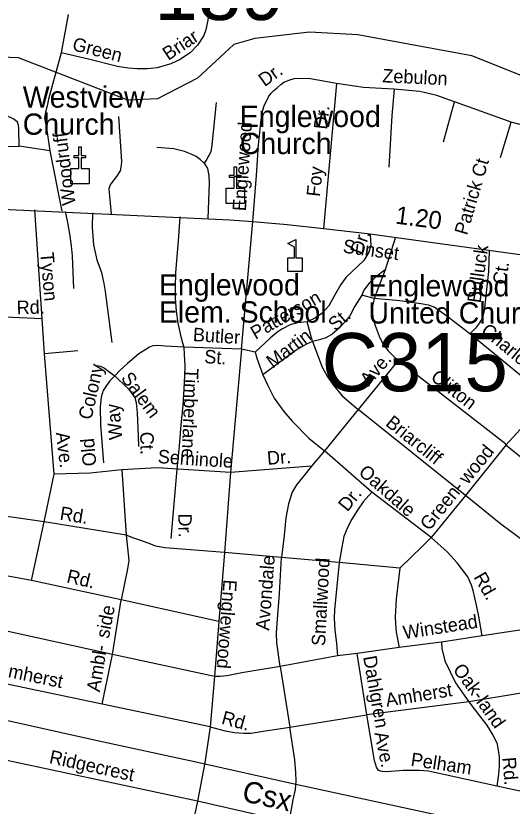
# Model space of a CAD drawing. Extents: x 2220236 to 2384410, y 720751 to 894131.
# Drawn here: x 2341238 to 2344734, y 803394 to 808960 of the extents above; entities that cross this region are included whole.
import ezdxf

# ---------------------------------------------------------------- set-up
doc = ezdxf.new("R2010")
doc.units = 0
doc.layers.add('Default', color=7, linetype='Continuous')

msp = doc.modelspace()

# ---------------------------------------------------------------- linework, layer by layer
at = {"layer": 'Default'}
for p, q in [((2341606.6, 808969.1), (2341557.9, 808698.6)), ((2343497.7, 808482.1), (2343298.9, 808517.5)), ((2343497.7, 808482.1), (2343404.6, 807462.1)), ((2344250, 808072.6), (2344327.4, 808354.9)), ((2344652, 807961.3), (2344727.2, 808211.2)), ((2341478.2, 808007.9), (2341261.7, 808041.3)), ((2341478.2, 808007.9), (2341563.2, 807584.1)), ((2341424.4, 806825.8), (2341371.6, 807592.9)), ((2342828.5, 806612.6), (2342907, 807512.4)), ((2343909.7, 807394.3), (2343839.4, 807170.7)), ((2343839.4, 807170.7), (2343761.9, 806969.9)), ((2343761.9, 806969.9), (2343675.6, 806992.8)), ((2341424.4, 806825.8), (2341098.3, 806839.9)), ((2341441.4, 806580), (2341424.4, 806825.8)), ((2343327.7, 806666.6), (2343290.1, 806804.1)), ((2344985.9, 806266.7), (2344436.6, 806720.1)), ((2341675.1, 806600.8), (2341441.4, 806580)), ((2342828.5, 806612.6), (2342420.5, 806626.3)), ((2342828.5, 806612.6), (2342750.9, 805744.1)), ((2342924.8, 806592), (2342828.5, 806612.6)), ((2341507.5, 805731.2), (2341441.4, 806580)), ((2343931.1, 806532), (2343649.4, 806186.8)), ((2344985.9, 806266.7), (2344689.9, 805935.3)), ((2343649.4, 806186.8), (2343413, 805896)), ((2344404.4, 805582.1), (2343649.4, 806186.8)), ((2344689.9, 805935.3), (2344404.4, 805582.1)), ((2343413, 805896), (2343320.3, 805789)), ((2343744.4, 805606), (2343413, 805896)), ((2341985, 805762.9), (2342014.6, 805303.5)), ((2343320.3, 805789), (2342750.9, 805744.1)), ((2341437.5, 805396.4), (2341507.5, 805731.2)), ((2342750.9, 805744.1), (2342707.7, 805179.7)), ((2344162, 805285.3), (2343744.4, 805606)), ((2344404.4, 805582.1), (2344162, 805285.3)), ((2341437.5, 805396.4), (2340676.4, 805503.1)), ((2341349.6, 804984.6), (2341437.5, 805396.4)), ((2342014.6, 805303.5), (2341437.5, 805396.4)), ((2342707.7, 805179.7), (2342668.4, 804693.6)), ((2343110.1, 805144.5), (2342707.7, 805179.7)), ((2343516.3, 805109.5), (2343110.1, 805144.5)), ((2343942.7, 805070.7), (2343516.3, 805109.5)), ((2341980, 804847.1), (2341349.6, 804984.6)), ((2341920.1, 804461.7), (2341980, 804847.1)), ((2342668.4, 804693.6), (2341980, 804847.1)), ((2341920.1, 804461.7), (2340746, 804720.3)), ((2342668.4, 804693.6), (2342638.4, 804307.7)), ((2345229.3, 804702), (2344521.6, 804593.5)), ((2344521.6, 804593.5), (2344236.9, 804548.5)), ((2344236.9, 804548.5), (2343937.4, 804512.8)), ((2343937.4, 804512.8), (2343641.9, 804469.1)), ((2341847.4, 804111.7), (2341920.1, 804461.7)), ((2342638.4, 804307.7), (2341920.1, 804461.7)), ((2343504.3, 804453.5), (2343101.1, 804377)), ((2343641.9, 804469.1), (2343504.3, 804453.5)), ((2343711.1, 804038.2), (2343641.9, 804469.1)), ((2343101.1, 804377), (2343167.8, 803950.8)), ((2341847.4, 804111.7), (2340779.2, 804338.5)), ((2342638.4, 804307.7), (2342605.9, 803953.4)), ((2342605.9, 803953.4), (2341847.4, 804111.7)), ((2344429.2, 804129.5), (2343711.1, 804038.2)), ((2343167.8, 803950.8), (2343711.1, 804038.2)), ((2342518.1, 803429.1), (2340877.9, 803778.4)), ((2344941.5, 803467.2), (2344624.8, 803535.5)), ((2342518.1, 803429.1), (2342433.1, 803030.8)), ((2343163.5, 803280.6), (2342518.1, 803429.1))]:
    msp.add_line(p, q, dxfattribs=at)
for points in [[(2342594.9, 809081.1), (2342599.8, 809009.1), (2342590.7, 808929.1), (2342575.5, 808860.8), (2342562.1, 808820.7), (2342516.9, 808752.2), (2342469.5, 808701.6), (2342396.1, 808652.8), (2342330.5, 808621.9), (2342232.9, 808592.9), (2342166.9, 808586), (2342093, 808587.2), (2342029.1, 808590.4), (2341954.9, 808603.6), (2341750.3, 808655.1), (2341557.9, 808698.6)], [(2345461.4, 808273.2), (2344448.4, 808678.2), (2343647.5, 808825.9), (2343305.4, 808844.8), (2342922.4, 808799.6), (2342773.3, 808757.5), (2342517.4, 808520.6), (2342236.3, 808374.5), (2342028.4, 808366), (2341258.4, 808662.7), (2340941.4, 808676)], [(2341557.9, 808698.6), (2341467.9, 808373.8), (2341458.4, 808325.6), (2341446.8, 808281.5), (2341441.5, 808241.5), (2341456.4, 808153.7), (2341478.2, 808007.9)], [(2342907, 807512.4), (2342933.8, 807835.5), (2342947.5, 808051.2), (2342966.3, 808227.5), (2342977.7, 808295.1), (2342986.6, 808324.7), (2343017.6, 808388.3), (2343036.5, 808414), (2343055.3, 808432.8), (2343079.2, 808453.4), (2343104.9, 808475.6), (2343126.9, 808493.3), (2343175.5, 808512.3), (2343200.6, 808518), (2343218.8, 808521.2), (2343298.9, 808517.5)], [(2343903.6, 808442.9), (2343898.5, 808443.1), (2343686.4, 808455.1), (2343497.7, 808482.1)], [(2343903.6, 808442.9), (2343886.5, 808254.8), (2343864.3, 807893.7)], [(2344327.4, 808354.9), (2344202.6, 808398.7), (2344082.4, 808426.9), (2343903.6, 808442.9)], [(2342649.6, 808348.1), (2342619.3, 808051.7), (2342611.9, 808001.6), (2342584.5, 807949.2), (2342564.8, 807921)], [(2344727.2, 808211.2), (2344335.2, 808352.2), (2344327.4, 808354.9)], [(2341261.7, 808041.3), (2341260.4, 808167.3), (2341258.1, 808189.2), (2341249.8, 808211.3), (2341223.6, 808230.8), (2341054.6, 808312.7), (2341018.7, 808304.3), (2341005.1, 808280.1), (2341003.6, 808238.2), (2341007.4, 808092.3), (2341013.7, 808064.4), (2341032, 808042.7), (2341064, 808037), (2341261.7, 808041.3)], [(2341961.1, 808249.7), (2341982.8, 807934.1), (2341981.3, 807908), (2341973.7, 807868.1), (2341948.2, 807827.6), (2341920.7, 807795.5), (2341902.9, 807769.1), (2341893.3, 807741.1), (2341908.8, 807564)], [(2345000.3, 807248.4), (2345046.2, 807667.8), (2345110.4, 808061.8), (2345110, 808079.6), (2345101.8, 808105.6), (2345089.5, 808121.3), (2344975.2, 808144.5), (2344727.2, 808211.2)], [(2342564.8, 807921), (2342536.5, 807948.7), (2342508.3, 807968.3), (2342472.1, 807985.9), (2342426, 808003.4), (2342351.8, 808022.6), (2342231.7, 808033.1)], [(2342564.8, 807921), (2342589.4, 807883.4), (2342598, 807833.5), (2342600.4, 807783.6), (2342591.7, 807531.3)], [(2340486.7, 807629.8), (2342745, 807523.7), (2342907, 807512.4), (2343149.5, 807491.1), (2343404.6, 807462.1), (2343714.1, 807426.7), (2345129.8, 807232.1), (2345977.7, 807154.8)], [(2341587.1, 807582.8), (2341602.2, 807503.6), (2341617.1, 807423.9), (2341628.1, 807339.9), (2341635, 807270.2), (2341643.7, 807040.3)], [(2341778.7, 807572.8), (2341776.5, 807469.9), (2341785.9, 807346), (2341809.2, 807242.3), (2341842.2, 807152.6), (2341859.2, 807074.9), (2341867.9, 807019), (2341915.3, 806659.8)], [(2342393, 807543), (2342383.1, 807405.3), (2342363.5, 807149.6), (2342359.6, 807047.3), (2342359.6, 806970.6), (2342367.4, 806880.1), (2342379.2, 806795.5), (2342398.9, 806710.9), (2342412.6, 806655.8), (2342420.5, 806626.3)], [(2343733.8, 807418.1), (2343739.5, 807344), (2343724, 807295.3), (2343688.8, 807236.8), (2343564.1, 807119.5), (2343526.9, 807066.9), (2343481.8, 806990.4), (2343442.7, 806918), (2343393.3, 806863.4), (2343347.7, 806832.9), (2343290.1, 806804.1)], [(2344570.6, 807305), (2344566.4, 807160.3), (2344536.7, 806881.3), (2344521.4, 806829), (2344503.7, 806796.9), (2344474.2, 806760.5), (2344436.6, 806720.1)], [(2343839.4, 807170.7), (2343772, 807119.9), (2343726.5, 807077.3), (2343689.3, 807028.9), (2343675.6, 806992.8)], [(2343675.6, 806992.8), (2343626.7, 806916.1), (2343589.4, 806847.8), (2343559.8, 806809.4), (2343518.5, 806763.1), (2343464.9, 806716.2), (2343421.3, 806691.9), (2343377.5, 806677.3), (2343327.7, 806666.6)], [(2343761.9, 806969.9), (2343746.6, 806903.6), (2343753.5, 806837.7), (2343768.2, 806778), (2343797, 806704.4), (2343819.6, 806654.7), (2343860.2, 806601.1), (2343892.6, 806567.4), (2343931.1, 806532)], [(2344436.6, 806720.1), (2344273.3, 806844.1), (2344184.4, 806908.9), (2344144.4, 806922.5), (2344090.2, 806931.9), (2343942.1, 806952), (2343761.9, 806969.9)], [(2343290.1, 806804.1), (2343222.1, 806797.4), (2343170.3, 806782.9), (2343116.6, 806756), (2343084.9, 806737.7), (2343031.5, 806693.1), (2342924.8, 806592)], [(2343327.7, 806666.6), (2343285.8, 806648.1), (2343220.4, 806609.4), (2343151, 806560.6), (2342978.6, 806430.5)], [(2343327.7, 806666.6), (2343395.9, 806485.5), (2343430.5, 806421.9), (2343471.4, 806362.6), (2343536.2, 806283.4), (2343649.4, 806186.8)], [(2342420.5, 806626.3), (2342290.7, 806634.2), (2342239.6, 806638.1), (2342204.2, 806636.2), (2342180.7, 806626.3), (2342153.1, 806610.6), (2342105.9, 806579.1), (2342025.3, 806512.2), (2341970.3, 806463.1), (2341934.9, 806425.7)], [(2342420.5, 806626.3), (2342424.4, 806573.2), (2342428.4, 806498.5), (2342426.4, 806423.7), (2342420.5, 806333.2), (2342414.6, 806215.2), (2342400.8, 806079.5), (2342388.1, 805930.9), (2342372.3, 805767.7), (2342330.1, 805278.8)], [(2342924.8, 806592), (2342935.3, 806550), (2342978.6, 806430.5)], [(2341808.1, 806497.5), (2341833.7, 806491.6), (2341863.2, 806477.8), (2341894.6, 806454.2), (2341934.9, 806425.7)], [(2344689.9, 805935.3), (2344690, 805943.3), (2343931.1, 806532)], [(2342978.6, 806430.5), (2343013.4, 806357.1), (2343058.5, 806267.7), (2343125.7, 806174.4), (2343184.6, 806105.2), (2343301.8, 805986.7), (2343413, 805896)], [(2341934.9, 806425.7), (2341900.5, 806389.3), (2341876.9, 806355.9), (2341853.3, 806320.4), (2341839.6, 806275.2), (2341831.7, 806206.3), (2341833.7, 806076.5), (2341855.3, 805812.9)], [(2342105, 805927), (2342103, 805999.8), (2342095.1, 806163.1), (2342087.3, 806233.9), (2342079.4, 806269.3), (2342059.7, 806298.8), (2342036.2, 806328.3), (2341996.8, 806365.7), (2341965.4, 806393.2), (2341934.9, 806425.7)], [(2331380.2, 806148.5), (2332089.7, 805986.2), (2332785.1, 805833.7), (2333023.7, 805785.1), (2333486.9, 805676.6), (2334090.2, 805538), (2335080.6, 805321.9), (2335954.5, 805132.5), (2336758.3, 804964.2), (2337494, 804803.2), (2338191.7, 804647.6), (2339171.9, 804437.5), (2339987.8, 804257.3), (2340853.6, 804069.8), (2341802, 803859.4), (2342517.6, 803703.9), (2343209.2, 803550.3), (2344249.4, 803324.9), (2344734.6, 803222.8), (2345460.4, 803059.6)], [(2345475.7, 805445), (2345395.5, 805463.9), (2345265, 805508.4), (2345156.3, 805559), (2345012.9, 805673.4), (2344689.9, 805935.3)], [(2341985, 805762.9), (2341761.3, 805738.1), (2341507.5, 805731.2)], [(2342750.9, 805744.1), (2342232.7, 805777.8), (2341985, 805762.9)], [(2343320.3, 805789), (2343267.1, 805720.4), (2343215.8, 805657.6), (2343184.5, 805605.3), (2343159.5, 805523.1), (2343138.7, 805424.8), (2343128.1, 805300.7), (2343110.1, 805144.5)], [(2343744.4, 805606), (2343685.1, 805537.3), (2343643.9, 805478.8), (2343604.7, 805414.4), (2343575.3, 805360.2), (2343548, 805293.8), (2343533.1, 805217.6), (2343516.3, 805109.5)], [(2345240.3, 805226.3), (2345178.6, 805203.6), (2345110.9, 805186.6), (2345045, 805177.9), (2344971, 805186.9), (2344884.6, 805220), (2344816.1, 805261), (2344654.7, 805381.1), (2344404.4, 805582.1)], [(2342014.6, 805303.5), (2342034.7, 805123.6), (2342025.3, 805065.6), (2341980, 804847.1)], [(2342707.7, 805179.7), (2342287.6, 805212.8), (2342223.4, 805226), (2342171.1, 805247.2), (2342112.8, 805268.5), (2342070.7, 805281.9), (2342014.6, 805303.5)], [(2344162, 805285.3), (2344100.7, 805222.6), (2343942.7, 805070.7)], [(2344521.6, 804593.5), (2344497.7, 804730.4), (2344482.3, 804810.9), (2344458.3, 804911.9), (2344446.4, 804949.5), (2344421.2, 805008.4), (2344346.1, 805107.5), (2344279.3, 805182.6), (2344162, 805285.3)], [(2341349.6, 804984.6), (2340848.5, 805075.3), (2340776.6, 805090.7), (2340713.3, 805102.7)], [(2343101.1, 804377), (2343077.2, 804544.3), (2343073.7, 804611.5), (2343078.9, 804679.9), (2343096, 804892.2), (2343110.1, 805144.5)], [(2343516.3, 805109.5), (2343482.3, 804777.1), (2343481, 804719.3), (2343486, 804635.2), (2343497.2, 804539.5), (2343504.3, 804453.5)], [(2343942.7, 805070.7), (2343917.2, 804852.3), (2343910.8, 804724.4), (2343911.4, 804680.4), (2343916, 804620.4), (2343937.4, 804512.8)], [(2344236.9, 804548.5), (2344239.3, 804504.3), (2344260.3, 804416.8), (2344334.2, 804261.7), (2344429.2, 804129.5)], [(2343101.1, 804377), (2342829.2, 804332.5), (2342724.8, 804312), (2342678.6, 804306.8), (2342638.4, 804307.7)], [(2345294.2, 804275.1), (2345081.8, 804237.7), (2344429.2, 804129.5)], [(2344429.2, 804129.5), (2344503, 804029.7), (2344553.8, 803966.3), (2344596.5, 803894.9), (2344625.1, 803841.2), (2344633.7, 803803.3), (2344642.4, 803741.5), (2344641.1, 803675.6), (2344637.8, 803619.4), (2344624.8, 803535.5)], [(2344624.8, 803535.5), (2344143.7, 803641.5), (2344077.7, 803644.8), (2343965.8, 803645.4), (2343852, 803636), (2343817.9, 803637.6), (2343791.8, 803645.3), (2343777.6, 803669.1), (2343764.9, 803715), (2343711.1, 804038.2)], [(2342605.9, 803953.4), (2342569.6, 803700.7), (2342518.1, 803429.1)], [(2342605.9, 803953.4), (2342713.7, 803924.3), (2342778.7, 803912.3), (2342843, 803907.9), (2342895, 803908.4), (2342980.7, 803921.5), (2343167.8, 803950.8)], [(2343163.5, 803280.6), (2343192.6, 803438.2), (2343207.5, 803512.4), (2343213, 803570.5), (2343210.2, 803632.4), (2343203.1, 803720.1), (2343167.8, 803950.8)]]:
    msp.add_lwpolyline(points, dxfattribs=at)
for points in [[(2341624.8, 807884), (2341681.8, 807884.1), (2341681.8, 807960.3), (2341649.8, 807960.3), (2341649.8, 807976.3), (2341681.8, 807976.3), (2341681.8, 808036.4), (2341697.8, 808036.4), (2341697.8, 807976.3), (2341729.8, 807976.3), (2341729.8, 807960.3), (2341697.8, 807960.3), (2341697.8, 807884.1), (2341755.4, 807884), (2341755.4, 807777.6), (2341624.8, 807777.6)], [(2342718.6, 807744.9), (2342775.6, 807745), (2342775.6, 807821.1), (2342743.6, 807821.1), (2342743.6, 807837.1), (2342775.6, 807837.1), (2342775.6, 807897.3), (2342791.6, 807897.3), (2342791.6, 807837.1), (2342823.6, 807837.1), (2342823.6, 807821.1), (2342791.6, 807821.1), (2342791.6, 807745), (2342849.2, 807744.9), (2342849.2, 807638.4), (2342718.6, 807638.4)], [(2343154.2, 807158.3), (2343154.2, 807256.2), (2343200.3, 807256.2), (2343200.3, 807331.3), (2343153.2, 807355.5), (2343209.9, 807384.7), (2343209.9, 807256.2), (2343255.9, 807256.2), (2343255.9, 807158.3)]]:
    msp.add_lwpolyline(points, close=True, dxfattribs=at)

# ---------------------------------------------------------------- texts
for s, height, p in [('189', 410.1, (2342215.5, 808930.2)), ('Westview', 150, (2341287.5, 808312.9)), ('Englewood', 150, (2342815.7, 808176.7)), ('Church', 150, (2341287.5, 808121.9)), ('Church', 150, (2342815.7, 807985.7)), ('Englewood', 150, (2342245.8, 806990.3)), ('Englewood', 150, (2343721.6, 806983.7)), ('Elem. School', 150, (2342245.8, 806799.3)), ('United Church', 150, (2343721.6, 806792.7)), ('C315', 410.1, (2343392.4, 806316))]:
    msp.add_text(s, height=height, dxfattribs=at).set_placement(p)
for s, height, rotation, p in [('Briar', 95, 33.6179, (2342312.1, 808641.7)), ('Green', 95, 345.8717, (2341630.6, 808718.8)), ('Dr.', 95, 35.5131, (2342990.2, 808456.8)), ('Zebulon', 95, 357.3338, (2343817.9, 808491.5)), ('Dr.', 95, 83.9074, (2343430, 808156.4)), ('Englewood', 95, 86.1244, (2342858.6, 807582.1)), ('Woodruff', 95, 97.4306, (2341660.5, 807631.9)), ('Patrick Ct', 95, 73.6597, (2344415.7, 807410.1)), ('Foy', 95, 83.9074, (2343379.4, 807682.9)), ('1.20', 125, 352.5393, (2343906.4, 807497.2)), ('Sunset', 95, 352.1346, (2343538, 807292.8)), ('Dr.', 95, 70.2828, (2343678.9, 807271.6)), ('Bulluck', 95, 82.2447, (2344510.7, 806933.7)), ('Tyson', 95, 275.0682, (2341410.5, 807291.3)), ('Ct.', 95, 82.2447, (2344690.3, 807062)), ('Patterson', 95, 29.994, (2342926.1, 806676.9)), ('Rd.', 95, 1.3558, (2341245.4, 806858.3)), ('St.', 95, 41.1882, (2343489.1, 806735.1)), ('Butler', 95, 356.279, (2342483.3, 806669.7)), ('Charlotte', 95, 320.4634, (2344507.3, 806729.6)), ('Martin', 95, 37.0403, (2343047.3, 806474)), ('St.', 95, 356.3622, (2342563.4, 806514.4)), ('Ave.', 95, 48.9194, (2343723.9, 806346.1)), ('Colony', 95, 77.3227, (2341770.4, 806110.3)), ('Salem', 95, 306.5099, (2341974.8, 806407.4)), ('Timberlane', 95, 267.8405, (2342430.7, 806479.7)), ('Clifton', 95, 322.1984, (2344152.9, 806401.5)), ('Way', 95, 95.1227, (2341989.4, 805978.5)), ('Briarcliff', 95, 321.3079, (2343835.5, 806079.8)), ('Ave.', 95, 276.8602, (2341520, 806024.2)), ('Ct.', 95, 270.8324, (2342114.2, 806030.3)), ('Old', 95, 95.0862, (2341806.2, 805791.9)), ('wood', 95, 51.0506, (2344421.1, 805655)), ('Seminole', 95, 356.279, (2342236.1, 805810.4)), ('Dr.', 95, 4.5089, (2343011.1, 805797.5)), ('Oakdale', 95, 318.8117, (2343645.7, 805735.9)), ('Green-', 95, 50.761, (2344149.5, 805328.2)), ('Dr.', 95, 50.7839, (2343573.4, 805462.6)), ('Rd.', 95, 350.8551, (2341544, 805412.5)), ('Dr.', 95, 270.6537, (2342382.6, 805454.4)), ('Avondale', 95, 85.5954, (2343022.1, 804628.8)), ('Smallwood', 95, 86.9519, (2343415.7, 804520.3)), ('Rd.', 95, 346.9164, (2341591, 804971.2)), ('Rd.', 95, 299.7033, (2344459.3, 805007.8)), ('Englewood', 95, 265.6013, (2342701.2, 804992.7)), ('side', 95, 79.045, (2341893.2, 804571.4)), ('Winstead', 95, 8.8834, (2343973, 804569.6)), ('Ambl-', 95, 80.792, (2341829.6, 804194.3)), ('Dahlgren', 95, 280.0473, (2343683.6, 804445.7)), ('Amherst', 95, 348.4123, (2341096.6, 804320.3)), ('Oak-', 95, 306.6925, (2344311.7, 804354.8)), ('Amherst', 95, 9.2247, (2343849.9, 804094)), ('land', 95, 305.4493, (2344476, 804128.3)), ('Rd.', 95, 344.7871, (2342680.7, 803976.2)), ('Ave.', 95, 281.5836, (2343763, 803909.5)), ('Ridgecrest', 95, 347.6372, (2341468.6, 803698.5)), ('Pelham', 95, 351.5585, (2344015.1, 803678.9)), ('Rd.', 95, 274.8406, (2344663.9, 803736)), ('Csx', 150, 347.4783, (2342824, 803431.8))]:
    msp.add_text(s, height=height, rotation=rotation, dxfattribs=at).set_placement(p)

doc.saveas('drawing.dxf')
